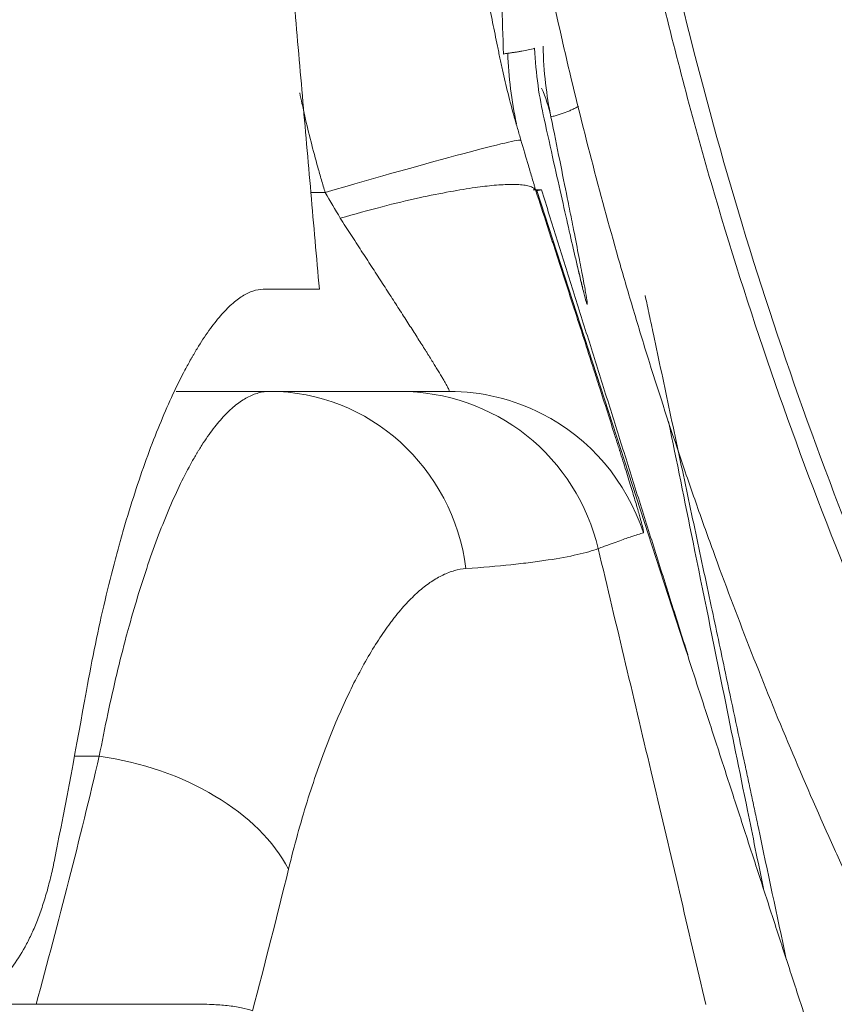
# Model space of a CAD drawing. Header units: millimetres. Extents: x -10 to 594, y 0 to 420.
# Tile 636 of 656: x 483.75 to 485.74, y 136.89 to 139.3. Entities that reach past the tile are written whole.
import ezdxf

# ---------------------------------------------------------------- set-up
doc = ezdxf.new("R2010")
doc.units = ezdxf.units.MM
doc.layers.add('1', color=7, linetype='Continuous', true_color=0xffffff)
doc.styles.add('Calibri', font='txt')
doc.dimstyles.get("Standard").update_dxf_attribs({"dimtxt": 0.18, "dimasz": 0.18, "dimexe": 0.18, "dimexo": 0.0625, "dimgap": 0.09, "dimtad": 0, "dimtih": 1, "dimtoh": 1, "dimdec": 4, "dimzin": 0, "dimdsep": 46, "dimtxsty": 'Standard', "dimcen": 0.09, "dimadec": 0, "dimazin": 0, "dimtfac": 1, "dimtdec": 4, "dimtofl": 0, "dimtmove": 0, "dimatfit": 3, "dimfxl": 0, "dimtolj": 1, "dimtzin": 0, "dimarcsym": 0})

# ---------------------------------------------------------------- blocks, each defined once
blk = doc.blocks.new('_U14')
at = {"layer": '1', "color": 18, "lineweight": 13}
for p, q in [((426.9166, 131.3436), (426.9166, 193.6581)), ((499.0131, 131.3436), (499.0131, 193.6581)), ((426.9166, 191.6581), (456.7384, 191.6581)), ((499.0131, 191.6581), (469.1913, 191.6581))]:
    blk.add_line(p, q, dxfattribs=at)
at = {"layer": '1', "color": 18}
for points in [[(426.9166, 191.6581), (430.4166, 192.5959), (430.4166, 190.7203)], [(499.0131, 191.6581), (495.5131, 190.7203), (495.5131, 192.5959)]]:
    blk.add_solid(points, dxfattribs=at)
at = {"layer": '1', "color": 18, "linetype": 'Continuous', "lineweight": 13, "char_height": 3.5, "attachment_point": 7, "line_spacing_factor": 1.399613, "style": 'Calibri'}
for s, insert in [('\\fCalibri|b0|i0;\\W1.0000;1.44', (458.4239, 188.6745)), ('\\fCalibri|b0|i0;\\W1.0000;DEFLATED TUBE WIDTH', (436.9404, 181.6648))]:
    blk.add_mtext(s, dxfattribs=dict(at, insert=insert))

msp = doc.modelspace()

# ---------------------------------------------------------------- linework, layer by layer
at = {"layer": '1', "color": 155, "linetype": 'Continuous', "lineweight": 13}
for p, q in [((484.4593, 138.8767), (484.4949, 138.8767)), ((483.9418, 137.4968), (483.88, 137.4968))]:
    msp.add_line(p, q, dxfattribs=at)
at = {"layer": '1', "color": 155, "linetype": 'Continuous', "lineweight": 18}
for p, q in [((485.0136, 138.8814), (485.3743, 137.7695)), ((484.1297, 138.3898), (484.3591, 138.3898)), ((483.5491, 136.8898), (483.7871, 136.8898))]:
    msp.add_line(p, q, dxfattribs=at)
at = {"layer": '1', "color": 155, "linetype": 'Continuous', "lineweight": 13}
for centre, major_axis, ratio, start_param, end_param in [((484.5588, 138.958), (-0.4899, -0.0998), 0.87085, 3.151239, 3.32181), ((484.4949, 138.8636), (0.4797, 0.1409), 0.025117, 0.006323, 1.563421), ((484.3591, 137.8898), (0, -0.5), 0.97001, 1.703672, 3.141593), ((484.7985, 137.8898), (0, -0.5), 0.999842, 1.882715, 2.670281), ((483.9418, 137.1754), (0.4868, -0.1141), 0.63267, 0.49114, 1.718013)]:
    msp.add_ellipse(centre, major_axis=major_axis, ratio=ratio, start_param=start_param, end_param=end_param, dxfattribs=at)
at = {"layer": '1', "color": 155, "linetype": 'Continuous', "lineweight": 18}
msp.add_ellipse((484.7985, 137.8898), major_axis=(0, -0.5), ratio=0.999842, start_param=2.670281, end_param=3.141593, dxfattribs=at)
for points, knots in [([(495.3529, 131.5434), (496.0607, 131.5434), (496.7585, 131.615), (497.6187, 131.7917), (497.7906, 131.8316), (498.13, 131.9194), (498.2977, 131.9674), (498.7952, 132.1231), (499.1191, 132.2426), (499.7522, 132.5123), (500.0612, 132.6625), (500.6643, 132.9935), (500.9594, 133.1751), (501.8038, 133.7542), (502.3185, 134.1881), (502.9042, 134.7878), (503.0184, 134.9106), (503.241, 135.1621), (503.3493, 135.2908), (503.6623, 135.6817), (503.8562, 135.9498), (504.3948, 136.7761), (504.697, 137.356), (505.0033, 138.1175), (505.0607, 138.271), (505.1673, 138.579), (505.2166, 138.7337), (505.3529, 139.1997), (505.4281, 139.5131), (505.5477, 140.1453), (505.5921, 140.464), (505.6354, 140.9461), (505.6459, 141.1074), (505.6591, 141.4315), (505.6617, 141.5943), (505.6548, 142.4032), (505.5868, 143.042), (505.3945, 143.9882), (505.3153, 144.3015), (505.1733, 144.7685), (505.122, 144.9239), (505.012, 145.2321), (504.9535, 145.3845), (504.6436, 146.1383), (504.3407, 146.715), (503.803, 147.5403), (503.6097, 147.8086), (503.2978, 148.2007), (503.19, 148.3298), (502.9693, 148.5815), (502.8561, 148.7045), (502.2762, 149.3053), (501.768, 149.7412), (500.9355, 150.3242), (500.6458, 150.5069), (500.043, 150.8459), (499.7349, 150.9994), (498.7906, 151.4124), (498.1348, 151.6251), (497.2797, 151.8071), (497.1064, 151.8393), (496.7583, 151.8946), (496.5842, 151.9176), (496.0618, 151.9729), (495.7135, 151.9916), (495.0168, 151.9924), (494.6684, 151.9746), (494.1458, 151.9205), (493.9716, 151.898), (493.6231, 151.8434), (493.4499, 151.8117), (492.5934, 151.6315), (491.9343, 151.4196), (490.9825, 151.005), (490.6702, 150.8496), (490.0703, 150.513), (489.7814, 150.3314), (489.225, 149.9428), (488.9575, 149.7357), (488.5719, 149.4063), (488.446, 149.2934), (488.1994, 149.0612), (488.0789, 148.9421), (487.4955, 148.3371), (487.0838, 147.8179), (486.544, 146.9897), (486.3771, 146.705), (486.0701, 146.1196), (485.932, 145.8227), (485.5622, 144.9196), (485.3745, 144.3012), (485.2138, 143.5079), (485.1854, 143.3481), (485.1362, 143.0266), (485.1155, 142.8651), (485.0653, 142.3821), (485.0475, 142.0606), (485.041, 141.0979), (485.0983, 140.4584), (485.2497, 139.6621), (485.2841, 139.5027), (485.3607, 139.1855), (485.4028, 139.0283), (485.5403, 138.5609), (485.6468, 138.2549), (486.0107, 137.3533), (486.3117, 136.7741), (486.7656, 136.079), (486.8604, 135.9414), (487.0558, 135.6721), (487.1566, 135.54), (487.4685, 135.1517), (487.6888, 134.9032), (488.1543, 134.4269), (488.3995, 134.1991), (488.7866, 133.8736), (488.9189, 133.7678), (489.19, 133.5616), (489.3292, 133.461), (490.0372, 132.9762), (490.6366, 132.6475), (491.5853, 132.2432), (491.9099, 132.1234), (492.4097, 131.9669), (492.579, 131.9186), (492.9192, 131.8306), (493.09, 131.7911), (493.6044, 131.6855), (493.9502, 131.6326), (494.6473, 131.5616), (494.999, 131.5434), (495.3529, 131.5434)], [0, 0, 0, 0, 0.03125, 0.03125, 0.039062, 0.039062, 0.046875, 0.046875, 0.0625, 0.0625, 0.078125, 0.078125, 0.09375, 0.09375, 0.125, 0.125, 0.132813, 0.132813, 0.140625, 0.140625, 0.15625, 0.15625, 0.1875, 0.1875, 0.195312, 0.195312, 0.203125, 0.203125, 0.21875, 0.21875, 0.234375, 0.234375, 0.242188, 0.242188, 0.25, 0.25, 0.28125, 0.28125, 0.296875, 0.296875, 0.304688, 0.304688, 0.3125, 0.3125, 0.34375, 0.34375, 0.359375, 0.359375, 0.367188, 0.367188, 0.375, 0.375, 0.40625, 0.40625, 0.421875, 0.421875, 0.4375, 0.4375, 0.46875, 0.46875, 0.476563, 0.476563, 0.484375, 0.484375, 0.5, 0.5, 0.515625, 0.515625, 0.523438, 0.523438, 0.53125, 0.53125, 0.5625, 0.5625, 0.578125, 0.578125, 0.59375, 0.59375, 0.609375, 0.609375, 0.617188, 0.617188, 0.625, 0.625, 0.65625, 0.65625, 0.671875, 0.671875, 0.6875, 0.6875, 0.71875, 0.71875, 0.726562, 0.726562, 0.734375, 0.734375, 0.75, 0.75, 0.78125, 0.78125, 0.789062, 0.789062, 0.796875, 0.796875, 0.8125, 0.8125, 0.84375, 0.84375, 0.851563, 0.851563, 0.859375, 0.859375, 0.875, 0.875, 0.890625, 0.890625, 0.898438, 0.898438, 0.90625, 0.90625, 0.9375, 0.9375, 0.953125, 0.953125, 0.960938, 0.960938, 0.96875, 0.96875, 0.984375, 0.984375, 1, 1, 1, 1]), ([(495.3529, 131.5434), (496.0607, 131.5434), (496.7585, 131.615), (497.6187, 131.7917), (497.7906, 131.8316), (498.13, 131.9194), (498.2977, 131.9674), (498.7952, 132.1231), (499.1191, 132.2426), (499.7522, 132.5123), (500.0612, 132.6625), (500.6643, 132.9935), (500.9594, 133.1751), (501.8038, 133.7542), (502.3185, 134.1881), (502.9042, 134.7878), (503.0184, 134.9106), (503.241, 135.1621), (503.3493, 135.2908), (503.6623, 135.6817), (503.8562, 135.9498), (504.3948, 136.7761), (504.697, 137.356), (505.0033, 138.1175), (505.0607, 138.271), (505.1673, 138.579), (505.2166, 138.7337), (505.3529, 139.1997), (505.4281, 139.5131), (505.5477, 140.1453), (505.5921, 140.464), (505.6354, 140.9461), (505.6459, 141.1074), (505.6591, 141.4315), (505.6617, 141.5943), (505.6548, 142.4032), (505.5868, 143.042), (505.3945, 143.9882), (505.3153, 144.3015), (505.1733, 144.7685), (505.122, 144.9239), (505.012, 145.2321), (504.9535, 145.3845), (504.6436, 146.1383), (504.3407, 146.715), (503.803, 147.5403), (503.6097, 147.8086), (503.2978, 148.2007), (503.19, 148.3298), (502.9693, 148.5815), (502.8561, 148.7045), (502.2762, 149.3053), (501.768, 149.7412), (500.9355, 150.3242), (500.6458, 150.5069), (500.043, 150.8459), (499.7349, 150.9994), (498.7906, 151.4124), (498.1348, 151.6251), (497.2797, 151.8071), (497.1064, 151.8393), (496.7583, 151.8946), (496.5842, 151.9176), (496.0618, 151.9729), (495.7135, 151.9916), (495.0168, 151.9924), (494.6684, 151.9746), (494.1458, 151.9205), (493.9716, 151.898), (493.6231, 151.8434), (493.4499, 151.8117), (492.5934, 151.6315), (491.9343, 151.4196), (490.9825, 151.005), (490.6702, 150.8496), (490.0703, 150.513), (489.7814, 150.3314), (489.225, 149.9428), (488.9575, 149.7357), (488.5719, 149.4063), (488.446, 149.2934), (488.1994, 149.0612), (488.0789, 148.9421), (487.4955, 148.3371), (487.0838, 147.8179), (486.544, 146.9897), (486.3771, 146.705), (486.0701, 146.1196), (485.932, 145.8227), (485.5622, 144.9196), (485.3745, 144.3012), (485.2138, 143.5079), (485.1854, 143.3481), (485.1362, 143.0266), (485.1155, 142.8651), (485.0653, 142.3821), (485.0475, 142.0606), (485.041, 141.0979), (485.0983, 140.4584), (485.2497, 139.6621), (485.2841, 139.5027), (485.3607, 139.1855), (485.4028, 139.0283), (485.5403, 138.5609), (485.6468, 138.2549), (486.0107, 137.3533), (486.3117, 136.7741), (486.7656, 136.079), (486.8604, 135.9414), (487.0558, 135.6721), (487.1566, 135.54), (487.4685, 135.1517), (487.6888, 134.9032), (488.1543, 134.4269), (488.3995, 134.1991), (488.7866, 133.8736), (488.9189, 133.7678), (489.19, 133.5616), (489.3292, 133.461), (490.0372, 132.9762), (490.6366, 132.6475), (491.5853, 132.2432), (491.9099, 132.1234), (492.4097, 131.9669), (492.579, 131.9186), (492.9192, 131.8306), (493.09, 131.7911), (493.6044, 131.6855), (493.9502, 131.6326), (494.6473, 131.5616), (494.999, 131.5434), (495.3529, 131.5434)], [0, 0, 0, 0, 0.03125, 0.03125, 0.039062, 0.039062, 0.046875, 0.046875, 0.0625, 0.0625, 0.078125, 0.078125, 0.09375, 0.09375, 0.125, 0.125, 0.132813, 0.132813, 0.140625, 0.140625, 0.15625, 0.15625, 0.1875, 0.1875, 0.195312, 0.195312, 0.203125, 0.203125, 0.21875, 0.21875, 0.234375, 0.234375, 0.242188, 0.242188, 0.25, 0.25, 0.28125, 0.28125, 0.296875, 0.296875, 0.304688, 0.304688, 0.3125, 0.3125, 0.34375, 0.34375, 0.359375, 0.359375, 0.367188, 0.367188, 0.375, 0.375, 0.40625, 0.40625, 0.421875, 0.421875, 0.4375, 0.4375, 0.46875, 0.46875, 0.476563, 0.476563, 0.484375, 0.484375, 0.5, 0.5, 0.515625, 0.515625, 0.523438, 0.523438, 0.53125, 0.53125, 0.5625, 0.5625, 0.578125, 0.578125, 0.59375, 0.59375, 0.609375, 0.609375, 0.617188, 0.617188, 0.625, 0.625, 0.65625, 0.65625, 0.671875, 0.671875, 0.6875, 0.6875, 0.71875, 0.71875, 0.726562, 0.726562, 0.734375, 0.734375, 0.75, 0.75, 0.78125, 0.78125, 0.789062, 0.789062, 0.796875, 0.796875, 0.8125, 0.8125, 0.84375, 0.84375, 0.851563, 0.851563, 0.859375, 0.859375, 0.875, 0.875, 0.890625, 0.890625, 0.898438, 0.898438, 0.90625, 0.90625, 0.9375, 0.9375, 0.953125, 0.953125, 0.960938, 0.960938, 0.96875, 0.96875, 0.984375, 0.984375, 1, 1, 1, 1]), ([(495.3529, 131.576), (496.0036, 131.576), (497.4019, 131.7087), (499.1322, 132.2389), (501.0146, 133.1764), (502.4092, 134.2603), (503.506, 135.5211), (504.1019, 136.3762), (504.5569, 137.1881), (504.9857, 138.1388), (505.3446, 139.246), (505.5746, 140.5149), (505.6506, 141.9433), (505.4847, 143.6271), (505.0431, 145.1136), (504.4735, 146.369), (503.8174, 147.5021), (502.8287, 148.7336), (501.639, 149.7996), (500.5116, 150.5563), (499.1208, 151.2621), (497.4195, 151.8031), (495.3638, 152.0117), (493.3058, 151.8075), (491.3861, 151.2008), (489.5491, 150.195), (488.0184, 148.9109), (486.8846, 147.4967), (486.2275, 146.3602), (485.6582, 145.1014), (485.2181, 143.6118), (485.0344, 141.7183), (485.1976, 139.8361), (485.719, 138.0335), (486.6206, 136.2602), (487.5242, 135.1076), (488.4293, 134.2167), (489.1936, 133.5732), (490.2227, 132.9085), (491.4119, 132.3268), (492.6668, 131.8957), (494.0397, 131.6311), (494.9293, 131.576), (495.3529, 131.576)], [0, 0, 0, 0, 0.029164, 0.062619, 0.081018, 0.12504, 0.143172, 0.159643, 0.174464, 0.187641, 0.209766, 0.230608, 0.25019, 0.279328, 0.312635, 0.324797, 0.345604, 0.375064, 0.399022, 0.419823, 0.437462, 0.470143, 0.499813, 0.529546, 0.562296, 0.590043, 0.624942, 0.654418, 0.675278, 0.68753, 0.720846, 0.750004, 0.779786, 0.812427, 0.840342, 0.874831, 0.881091, 0.899791, 0.921181, 0.937295, 0.96011, 0.981014, 1, 1, 1, 1]), ([(495.3529, 131.576), (496.0036, 131.576), (497.4019, 131.7087), (499.1322, 132.2389), (501.0146, 133.1764), (502.4092, 134.2603), (503.506, 135.5211), (504.1019, 136.3762), (504.5569, 137.1881), (504.9857, 138.1388), (505.3446, 139.246), (505.5746, 140.5149), (505.6506, 141.9433), (505.4847, 143.6271), (505.0431, 145.1136), (504.4735, 146.369), (503.8174, 147.5021), (502.8287, 148.7336), (501.639, 149.7996), (500.5116, 150.5563), (499.1208, 151.2621), (497.4195, 151.8031), (495.3638, 152.0117), (493.3058, 151.8075), (491.3861, 151.2008), (489.5491, 150.195), (488.0184, 148.9109), (486.8846, 147.4967), (486.2275, 146.3602), (485.6582, 145.1014), (485.2181, 143.6118), (485.0344, 141.7183), (485.1976, 139.8361), (485.719, 138.0335), (486.6206, 136.2602), (487.5242, 135.1076), (488.4293, 134.2167), (489.1936, 133.5732), (490.2227, 132.9085), (491.4119, 132.3268), (492.6668, 131.8957), (494.0397, 131.6311), (494.9293, 131.576), (495.3529, 131.576)], [0, 0, 0, 0, 0.029164, 0.062619, 0.081018, 0.12504, 0.143172, 0.159643, 0.174464, 0.187641, 0.209766, 0.230608, 0.25019, 0.279328, 0.312635, 0.324797, 0.345604, 0.375064, 0.399022, 0.419823, 0.437462, 0.470143, 0.499813, 0.529546, 0.562296, 0.590043, 0.624942, 0.654418, 0.675278, 0.68753, 0.720846, 0.750004, 0.779786, 0.812427, 0.840342, 0.874831, 0.881091, 0.899791, 0.921181, 0.937295, 0.96011, 0.981014, 1, 1, 1, 1]), ([(495.2734, 131.1093), (495.2548, 131.1095), (495.2362, 131.1096), (495.1726, 131.1104), (495.1275, 131.1113), (494.9923, 131.1147), (494.9023, 131.1181), (494.7673, 131.1249), (494.6998, 131.1287), (494.6324, 131.1331), (494.5874, 131.1362), (494.565, 131.1379), (494.4527, 131.1463), (494.2732, 131.1621), (494.0943, 131.1824), (493.9603, 131.1993), (493.9157, 131.2052), (493.8266, 131.2176), (493.7821, 131.224), (493.6487, 131.2443), (493.56, 131.2589), (493.4272, 131.2824), (493.383, 131.2906), (493.2947, 131.3074), (493.2507, 131.3161), (493.1187, 131.343), (493.031, 131.362), (492.8998, 131.3923), (492.8344, 131.4078), (492.7691, 131.4239), (492.7256, 131.4348), (492.7039, 131.4403), (492.5953, 131.4682), (492.5088, 131.4916), (492.3365, 131.5406), (492.2508, 131.5661), (492.0801, 131.6194), (491.9951, 131.647), (491.8894, 131.6829), (491.8683, 131.6902), (491.8261, 131.7048), (491.8051, 131.7122), (491.7419, 131.7345), (491.7, 131.7496), (491.5745, 131.7958), (491.4913, 131.8277), (491.3671, 131.8769), (491.3259, 131.8936), (491.2641, 131.919), (491.2436, 131.9276), (491.2026, 131.9448), (491.0183, 132.0227), (490.8367, 132.1057), (490.5977, 132.2224), (490.5186, 132.2622), (490.4008, 132.3234), (490.3617, 132.3441), (490.2838, 132.3858), (490.1674, 132.4492), (490.0524, 132.5146), (489.9383, 132.5814), (489.9005, 132.6039), (489.825, 132.6494), (489.7124, 132.7182), (489.6012, 132.7891), (489.4911, 132.8613), (489.4545, 132.8856), (489.3818, 132.9346), (489.3455, 132.9593), (489.2735, 133.0092), (489.2376, 133.0344), (489.1662, 133.0851), (489.1307, 133.1107), (489.0248, 133.1881), (488.8849, 133.2929), (488.7481, 133.401), (488.6466, 133.4833), (488.6129, 133.5109), (488.546, 133.5666), (488.4461, 133.6506), (488.3481, 133.7364), (488.2512, 133.8232), (488.2191, 133.8524), (488.1712, 133.8964), (488.1553, 133.9111), (488.1236, 133.9407), (488.0446, 134.0147), (487.9669, 134.0898), (487.8749, 134.1811), (487.8444, 134.2117), (487.7838, 134.2732), (487.7537, 134.3041), (487.6641, 134.3975), (487.6053, 134.4604), (487.5182, 134.5558), (487.4894, 134.5877), (487.4322, 134.652), (487.3471, 134.7488), (487.2639, 134.847), (487.1956, 134.9296), (487.182, 134.9462), (487.155, 134.9794), (487.1415, 134.996), (487.1012, 135.0461), (487.0212, 135.1466), (486.9433, 135.2484), (486.8667, 135.351), (486.8414, 135.3854), (486.7912, 135.4544), (486.7663, 135.4891), (486.717, 135.5586), (486.6926, 135.5936), (486.6442, 135.6637), (486.6202, 135.6989), (486.5489, 135.8048), (486.5024, 135.8759), (486.4111, 136.0192), (486.3663, 136.0913), (486.3006, 136.2002), (486.2789, 136.2366), (486.236, 136.3097), (486.1723, 136.4196), (486.1108, 136.5305), (486.0506, 136.6421), (486.0308, 136.6794), (485.9916, 136.7543), (485.9722, 136.7918), (485.9149, 136.9046), (485.8776, 136.9802), (485.823, 137.0942), (485.8051, 137.1323), (485.7697, 137.2087), (485.7522, 137.247), (485.7005, 137.3622), (485.6669, 137.4393), (485.6017, 137.5942), (485.5701, 137.672), (485.5088, 137.8282), (485.479, 137.9066), (485.4359, 138.0247), (485.4217, 138.0641), (485.3939, 138.1431), (485.3529, 138.2619), (485.3141, 138.3812), (485.2766, 138.5009), (485.2644, 138.5409), (485.2404, 138.6209), (485.2287, 138.661), (485.1941, 138.7815), (485.1721, 138.862), (485.1298, 139.0235), (485.1097, 139.1044), (485.0713, 139.2667), (485.0531, 139.3481), (485.0272, 139.4704), (485.0188, 139.5112), (485.0025, 139.5928), (484.9787, 139.7155), (484.9572, 139.8384), (484.9425, 139.9279), (484.9413, 139.9353), (484.9402, 139.9427)], [0, 0, 0, 0, 0.003627, 0.003627, 0.01243, 0.01243, 0.030037, 0.030037, 0.038841, 0.043242, 0.043242, 0.047644, 0.047644, 0.065251, 0.082858, 0.082858, 0.091661, 0.091661, 0.100465, 0.100465, 0.118072, 0.118072, 0.126875, 0.126875, 0.135679, 0.135679, 0.153285, 0.153285, 0.162089, 0.166491, 0.166491, 0.170892, 0.170892, 0.188499, 0.188499, 0.206106, 0.206106, 0.223713, 0.223713, 0.228115, 0.228115, 0.232516, 0.232516, 0.24132, 0.24132, 0.258927, 0.258927, 0.26773, 0.26773, 0.272132, 0.272132, 0.276534, 0.311747, 0.311747, 0.329354, 0.329354, 0.338158, 0.338158, 0.346961, 0.364568, 0.364568, 0.373371, 0.373371, 0.382175, 0.399782, 0.399782, 0.408585, 0.408585, 0.417389, 0.417389, 0.426192, 0.426192, 0.434995, 0.434995, 0.452602, 0.470209, 0.470209, 0.479013, 0.479013, 0.487816, 0.505423, 0.505423, 0.514226, 0.514226, 0.518628, 0.518628, 0.52303, 0.540637, 0.540637, 0.54944, 0.54944, 0.558244, 0.558244, 0.57585, 0.57585, 0.584654, 0.584654, 0.593457, 0.611064, 0.611064, 0.615466, 0.615466, 0.619868, 0.619868, 0.628671, 0.646278, 0.646278, 0.655081, 0.655081, 0.663885, 0.663885, 0.672688, 0.672688, 0.681492, 0.681492, 0.699099, 0.699099, 0.716705, 0.716705, 0.725509, 0.725509, 0.734312, 0.751919, 0.751919, 0.760723, 0.760723, 0.769526, 0.769526, 0.787133, 0.787133, 0.795936, 0.795936, 0.80474, 0.80474, 0.822347, 0.822347, 0.839954, 0.839954, 0.85756, 0.85756, 0.866364, 0.866364, 0.875167, 0.892774, 0.892774, 0.901578, 0.901578, 0.910381, 0.910381, 0.927988, 0.927988, 0.945595, 0.945595, 0.963202, 0.963202, 0.972005, 0.972005, 0.980809, 0.998415, 0.998415, 1, 1, 1, 1]), ([(495.3529, 131.109), (495.3078, 131.109), (495.2627, 131.1093), (495.1726, 131.1104), (495.1275, 131.1113), (494.9923, 131.1147), (494.9023, 131.1181), (494.7673, 131.1249), (494.6998, 131.1287), (494.6324, 131.1331), (494.5874, 131.1362), (494.565, 131.1379), (494.4527, 131.1463), (494.2732, 131.1621), (494.0943, 131.1824), (493.9603, 131.1993), (493.9157, 131.2052), (493.8266, 131.2176), (493.7821, 131.224), (493.6487, 131.2443), (493.56, 131.2589), (493.4272, 131.2824), (493.383, 131.2906), (493.2947, 131.3074), (493.2507, 131.3161), (493.1187, 131.343), (493.031, 131.362), (492.8998, 131.3923), (492.8344, 131.4078), (492.7691, 131.4239), (492.7256, 131.4348), (492.7039, 131.4403), (492.5953, 131.4682), (492.5088, 131.4916), (492.3365, 131.5406), (492.2508, 131.5661), (492.0801, 131.6194), (491.9951, 131.647), (491.8894, 131.6829), (491.8683, 131.6902), (491.8261, 131.7048), (491.8051, 131.7122), (491.7419, 131.7345), (491.7, 131.7496), (491.5745, 131.7958), (491.4913, 131.8277), (491.3671, 131.8769), (491.3259, 131.8936), (491.2641, 131.919), (491.2436, 131.9276), (491.2026, 131.9448), (491.0183, 132.0227), (490.8367, 132.1057), (490.5977, 132.2224), (490.5186, 132.2622), (490.4008, 132.3234), (490.3617, 132.3441), (490.2838, 132.3858), (490.1674, 132.4492), (490.0524, 132.5146), (489.9383, 132.5814), (489.9005, 132.6039), (489.825, 132.6494), (489.7124, 132.7182), (489.6012, 132.7891), (489.4911, 132.8613), (489.4545, 132.8856), (489.3818, 132.9346), (489.3455, 132.9593), (489.2735, 133.0092), (489.2376, 133.0344), (489.1662, 133.0851), (489.1307, 133.1107), (489.0248, 133.1881), (488.8849, 133.2929), (488.7481, 133.401), (488.6466, 133.4833), (488.6129, 133.5109), (488.546, 133.5666), (488.4461, 133.6506), (488.3481, 133.7364), (488.2512, 133.8232), (488.2191, 133.8524), (488.1712, 133.8964), (488.1553, 133.9111), (488.1236, 133.9407), (488.0446, 134.0147), (487.9669, 134.0898), (487.8749, 134.1811), (487.8444, 134.2117), (487.7838, 134.2732), (487.7537, 134.3041), (487.6641, 134.3975), (487.6053, 134.4604), (487.5182, 134.5558), (487.4894, 134.5877), (487.4322, 134.652), (487.3471, 134.7488), (487.2639, 134.847), (487.1956, 134.9296), (487.182, 134.9462), (487.155, 134.9794), (487.1415, 134.996), (487.1012, 135.0461), (487.0212, 135.1466), (486.9433, 135.2484), (486.8667, 135.351), (486.8414, 135.3854), (486.7912, 135.4544), (486.7663, 135.4891), (486.717, 135.5586), (486.6926, 135.5936), (486.6442, 135.6637), (486.6202, 135.6989), (486.5489, 135.8048), (486.5024, 135.8759), (486.4111, 136.0192), (486.3663, 136.0913), (486.3006, 136.2002), (486.2789, 136.2366), (486.236, 136.3097), (486.1723, 136.4196), (486.1108, 136.5305), (486.0506, 136.6421), (486.0308, 136.6794), (485.9916, 136.7543), (485.9722, 136.7918), (485.9149, 136.9046), (485.8776, 136.9802), (485.823, 137.0942), (485.8051, 137.1323), (485.7697, 137.2087), (485.7522, 137.247), (485.7005, 137.3622), (485.6669, 137.4393), (485.6017, 137.5942), (485.5701, 137.672), (485.5088, 137.8282), (485.479, 137.9066), (485.4359, 138.0247), (485.4217, 138.0641), (485.3939, 138.1431), (485.3529, 138.2619), (485.3141, 138.3812), (485.2766, 138.5009), (485.2644, 138.5409), (485.2404, 138.6209), (485.2287, 138.661), (485.1941, 138.7815), (485.1721, 138.862), (485.1298, 139.0235), (485.1097, 139.1044), (485.0713, 139.2667), (485.0531, 139.3481), (485.0272, 139.4704), (485.0188, 139.5112), (485.0025, 139.5928), (484.9787, 139.7155), (484.9572, 139.8384), (484.9428, 139.9263), (484.9419, 139.932), (484.9409, 139.9378)], [0, 0, 0, 0, 0.008761, 0.008761, 0.017522, 0.017522, 0.035045, 0.035045, 0.043806, 0.048186, 0.048186, 0.052567, 0.052567, 0.070089, 0.087612, 0.087612, 0.096373, 0.096373, 0.105134, 0.105134, 0.122656, 0.122656, 0.131418, 0.131418, 0.140179, 0.140179, 0.157701, 0.157701, 0.166462, 0.170843, 0.170843, 0.175223, 0.175223, 0.192746, 0.192746, 0.210268, 0.210268, 0.22779, 0.22779, 0.232171, 0.232171, 0.236552, 0.236552, 0.245313, 0.245313, 0.262835, 0.262835, 0.271596, 0.271596, 0.275977, 0.275977, 0.280357, 0.315402, 0.315402, 0.332924, 0.332924, 0.341686, 0.341686, 0.350447, 0.367969, 0.367969, 0.37673, 0.37673, 0.385492, 0.403014, 0.403014, 0.411775, 0.411775, 0.420536, 0.420536, 0.429297, 0.429297, 0.438059, 0.438059, 0.455581, 0.473103, 0.473103, 0.481864, 0.481864, 0.490626, 0.508148, 0.508148, 0.516909, 0.516909, 0.52129, 0.52129, 0.52567, 0.543193, 0.543193, 0.551954, 0.551954, 0.560715, 0.560715, 0.578237, 0.578237, 0.586998, 0.586998, 0.59576, 0.613282, 0.613282, 0.617663, 0.617663, 0.622043, 0.622043, 0.630804, 0.648327, 0.648327, 0.657088, 0.657088, 0.665849, 0.665849, 0.67461, 0.67461, 0.683371, 0.683371, 0.700894, 0.700894, 0.718416, 0.718416, 0.727177, 0.727177, 0.735938, 0.753461, 0.753461, 0.762222, 0.762222, 0.770983, 0.770983, 0.788505, 0.788505, 0.797267, 0.797267, 0.806028, 0.806028, 0.82355, 0.82355, 0.841072, 0.841072, 0.858595, 0.858595, 0.867356, 0.867356, 0.876117, 0.893639, 0.893639, 0.902401, 0.902401, 0.911162, 0.911162, 0.928684, 0.928684, 0.946206, 0.946206, 0.963729, 0.963729, 0.97249, 0.97249, 0.981251, 0.998773, 0.998773, 1, 1, 1, 1]), ([(485.0312, 139.0574), (485.0254, 139.0832), (485.0203, 139.1104), (485.0123, 139.1679), (485.0094, 139.1981), (485.008, 139.2299)], [0, 0, 0, 0, 0.5, 0.5, 1, 1, 1, 1]), ([(485.0285, 139.2355), (485.0293, 139.2036), (485.0315, 139.1732), (485.0382, 139.1153), (485.0427, 139.0879), (485.0478, 139.0619)], [0, 0, 0, 0, 0.5, 0.5, 1, 1, 1, 1]), ([(485.1114, 138.702), (485.1102, 138.7072), (485.1089, 138.7127), (485.1031, 138.7375), (485.0982, 138.7589), (485.0874, 138.8063), (485.0815, 138.8323), (485.0688, 138.8888), (485.0619, 138.9193), (485.0473, 138.9849), (485.0395, 139.02), (485.0312, 139.0574)], [0, 0, 0, 0, 0.068576, 0.068576, 0.301432, 0.301432, 0.534288, 0.534288, 0.767144, 0.767144, 1, 1, 1, 1]), ([(485.0478, 139.0619), (485.0555, 139.0243), (485.0627, 138.989), (485.076, 138.923), (485.0822, 138.8923), (485.0916, 138.8454), (485.0951, 138.828), (485.0983, 138.8115)], [0, 0, 0, 0, 0.377929, 0.377929, 0.755858, 0.755858, 1, 1, 1, 1]), ([(484.9746, 139.0046), (484.9807, 138.9839), (484.9868, 138.9632), (484.9959, 138.9323), (485.0005, 138.9169), (485.0058, 138.8989), (485.0085, 138.89), (485.0096, 138.8861), (485.0104, 138.8836), (485.0107, 138.8823), (485.0111, 138.881)], [0, 0, 0, 0, 0.5, 0.5, 0.75, 0.875, 0.9375, 0.96875, 0.96875, 1, 1, 1, 1]), ([(485.0111, 138.881), (485.0099, 138.8831), (485.0074, 138.8873), (484.9982, 138.8917), (484.9857, 138.8947), (484.97, 138.8964), (484.9518, 138.8968), (484.9315, 138.8962), (484.9096, 138.8946), (484.8867, 138.8922), (484.8521, 138.8877), (484.8001, 138.8793), (484.7237, 138.8639), (484.6327, 138.8423), (484.5664, 138.8236), (484.5319, 138.8139)], [0, 0, 0, 0, 0.064791, 0.127274, 0.187453, 0.245332, 0.300915, 0.354207, 0.405211, 0.453929, 0.500365, 0.608209, 0.727375, 0.857941, 1, 1, 1, 1]), ([(485.0044, 138.8837), (485.0085, 138.8837), (485.0166, 138.8836), (485.0235, 138.8836), (485.0243, 138.8835), (485.0247, 138.8835)], [0, 0, 0, 0, 0.333298, 0.668263, 1, 1, 1, 1]), ([(485.0111, 138.881), (485.0204, 138.8525), (485.0296, 138.8243), (485.0409, 138.7893), (485.0432, 138.7824), (485.0466, 138.7719), (485.0477, 138.7684), (485.0499, 138.7615), (485.0556, 138.7442), (485.0611, 138.7271), (485.0743, 138.6864), (485.0916, 138.6331), (485.1082, 138.5818), (485.1245, 138.5315), (485.1324, 138.5068), (485.1422, 138.4766), (485.1441, 138.4706), (485.1479, 138.4587), (485.1536, 138.441), (485.1592, 138.4237), (485.17, 138.3899), (485.177, 138.3682), (485.1904, 138.3265), (485.1967, 138.3065), (485.2059, 138.2777), (485.2089, 138.2683), (485.2132, 138.2546), (485.2146, 138.2501), (485.2162, 138.2452), (485.2163, 138.2448), (485.2164, 138.2444)], [0, 0, 0, 0, 0.113986, 0.113986, 0.142483, 0.142483, 0.156731, 0.156731, 0.170979, 0.227972, 0.227972, 0.341958, 0.455944, 0.455944, 0.56993, 0.56993, 0.598427, 0.598427, 0.626924, 0.683917, 0.683917, 0.797903, 0.797903, 0.911889, 0.911889, 0.968882, 0.968882, 0.997378, 0.997378, 1, 1, 1, 1]), ([(485.0247, 138.8835), (485.0311, 138.8631), (485.0375, 138.8427), (485.0504, 138.8016), (485.0569, 138.781), (485.0698, 138.7397), (485.0763, 138.719), (485.0894, 138.6775), (485.0959, 138.6566), (485.1156, 138.594), (485.1288, 138.5521), (485.1487, 138.489), (485.1553, 138.4679), (485.1686, 138.4257), (485.1752, 138.4046), (485.1952, 138.3411), (485.2085, 138.2988), (485.2353, 138.214), (485.2486, 138.1715), (485.2754, 138.0865), (485.2888, 138.0439), (485.3157, 137.9588), (485.3291, 137.9161), (485.3561, 137.8308), (485.3695, 137.7881), (485.3831, 137.7453), (485.3831, 137.7452), (485.3831, 137.745)], [0, 0, 0, 0, 0.055539, 0.055539, 0.111077, 0.111077, 0.166616, 0.166616, 0.222154, 0.222154, 0.333232, 0.333232, 0.38877, 0.38877, 0.444309, 0.444309, 0.555386, 0.555386, 0.666463, 0.666463, 0.77754, 0.77754, 0.888617, 0.888617, 0.999695, 0.999695, 1, 1, 1, 1]), ([(485.1258, 138.6431), (485.1258, 138.6431), (485.1252, 138.645), (485.121, 138.6619), (485.1138, 138.6925), (485.1086, 138.7147)], [0, 0, 0, 0, 0.088169, 0.495716, 1, 1, 1, 1]), ([(484.3428, 138.6398), (484.3348, 138.6398), (484.3266, 138.6384), (484.3098, 138.6329), (484.3013, 138.6288), (484.2839, 138.6179), (484.2661, 138.6044), (484.2386, 138.5761), (484.2198, 138.552), (484.2006, 138.5252), (484.191, 138.5105), (484.1787, 138.4904), (484.1763, 138.4862), (484.1726, 138.48), (484.1714, 138.4778), (484.1689, 138.4736), (484.1627, 138.4628), (484.1566, 138.4515), (484.1418, 138.4237), (484.132, 138.4039), (484.1124, 138.3619), (484.0929, 138.3176), (484.0639, 138.2441), (484.045, 138.1904), (484.0263, 138.1343), (484.017, 138.1051), (484.0034, 138.0594), (483.9988, 138.0439), (483.9933, 138.024), (483.9921, 138.0201), (483.9899, 138.0121), (483.9866, 138), (483.9833, 137.9878), (483.9724, 137.9469), (483.9555, 137.8794), (483.9397, 137.8078), (483.9245, 137.7342), (483.9172, 137.6964), (483.9102, 137.6575)], [0, 0, 0, 0, 0.0625, 0.0625, 0.125, 0.125, 0.1875, 0.25, 0.3125, 0.3125, 0.375, 0.375, 0.390625, 0.390625, 0.398438, 0.398438, 0.40625, 0.4375, 0.4375, 0.5, 0.5, 0.5625, 0.625, 0.6875, 0.6875, 0.75, 0.75, 0.78125, 0.78125, 0.789063, 0.789063, 0.796875, 0.8125, 0.8125, 0.875, 0.9375, 0.9375, 1, 1, 1, 1]), ([(484.4807, 138.6398), (484.4807, 138.6398), (484.4807, 138.6398), (484.4807, 138.6398), (484.4807, 138.6398), (484.4806, 138.6398), (484.4805, 138.6398), (484.4801, 138.6398), (484.4796, 138.6398), (484.4777, 138.6398), (484.4756, 138.6398), (484.4672, 138.6398), (484.4587, 138.6398), (484.4357, 138.6398), (484.4212, 138.6398), (484.3864, 138.6398), (484.3661, 138.6398), (484.3428, 138.6398)], [0, 0, 0, 0, 0.013492, 0.013492, 0.029151, 0.029151, 0.060468, 0.060468, 0.123104, 0.123104, 0.248375, 0.248375, 0.498916, 0.498916, 0.749458, 0.749458, 1, 1, 1, 1]), ([(484.3591, 138.3898), (484.3978, 138.3898), (484.4335, 138.3898), (484.499, 138.3898), (484.5585, 138.3898), (484.6059, 138.3898), (484.6472, 138.3898), (484.6648, 138.3898), (484.6793, 138.3898)], [0, 0, 0, 0, 0.25, 0.25, 0.5, 0.75, 0.75, 1, 1, 1, 1]), ([(484.6793, 138.3898), (484.6816, 138.3898), (484.6838, 138.3898), (484.6881, 138.3898), (484.6902, 138.3898), (484.6965, 138.3898), (484.7006, 138.3898), (484.7123, 138.3898), (484.7195, 138.3898), (484.7397, 138.3898), (484.751, 138.3898), (484.7653, 138.3898), (484.7696, 138.3898), (484.7775, 138.3898), (484.7809, 138.3898), (484.7903, 138.3898), (484.795, 138.3898), (484.7985, 138.3898)], [0, 0, 0, 0, 0.03125, 0.03125, 0.0625, 0.0625, 0.125, 0.125, 0.25, 0.25, 0.5, 0.5, 0.625, 0.625, 0.75, 0.75, 1, 1, 1, 1]), ([(485.5685, 137.1726), (485.5548, 137.2394), (485.521, 137.4048), (485.4626, 137.6924), (485.3993, 138.005), (485.3557, 138.2197), (485.3362, 138.3159)], [0, 0, 0, 0, 0.141937, 0.370681, 0.712404, 1, 1, 1, 1]), ([(485.5211, 137.4855), (485.5135, 137.5213), (485.5058, 137.5572), (485.4906, 137.6287), (485.483, 137.6645), (485.4754, 137.7002)], [0, 0, 0, 0, 0.5, 0.5, 1, 1, 1, 1]), ([(485.5559, 137.3217), (485.553, 137.3354), (485.5472, 137.3627), (485.5385, 137.4036), (485.5327, 137.4309), (485.5269, 137.4582), (485.524, 137.4718), (485.5211, 137.4855)], [0, 0, 0, 0, 0.25, 0.5, 0.75, 0.75, 1, 1, 1, 1]), ([(483.5617, 136.8898), (483.5774, 136.8898), (483.5926, 136.8916), (483.6222, 136.899), (483.6365, 136.9045), (483.6642, 136.9193), (483.6775, 136.9286), (483.692, 136.9413), (483.6936, 136.9428), (483.6968, 136.9457), (483.6984, 136.9472), (483.7032, 136.9519), (483.7063, 136.955), (483.7155, 136.965), (483.7215, 136.972), (483.7389, 136.9946), (483.7498, 137.0114), (483.7651, 137.0393), (483.775, 137.0589), (483.7843, 137.0803), (483.7932, 137.1027), (483.7974, 137.1144), (483.8056, 137.1387), (483.8134, 137.1639), (483.8239, 137.204), (483.8301, 137.2324), (483.833, 137.247)], [0, 0, 0, 0, 0.125, 0.125, 0.25, 0.25, 0.375, 0.375, 0.390625, 0.390625, 0.40625, 0.40625, 0.4375, 0.4375, 0.5, 0.5, 0.625, 0.625, 0.6875, 0.75, 0.75, 0.8125, 0.8125, 0.875, 0.9375, 1, 1, 1, 1]), ([(483.7871, 136.8898), (483.801, 136.8898), (483.8292, 136.8898), (483.8718, 136.8898), (483.915, 136.8898), (483.9585, 136.8898), (484.0033, 136.8898), (484.0492, 136.8898), (484.0933, 136.8899), (484.1362, 136.8901), (484.162, 136.8899), (484.1758, 136.8898)], [0, 0, 0, 0, 0.093241, 0.18943, 0.288946, 0.392134, 0.49931, 0.620681, 0.749352, 0.865733, 1, 1, 1, 1]), ([(484.1758, 136.8898), (484.1813, 136.8898), (484.1959, 136.8896), (484.2232, 136.8888), (484.2566, 136.8865), (484.2901, 136.8816), (484.3082, 136.8763), (484.3168, 136.8737)], [0, 0, 0, 0, 0.09575, 0.250946, 0.499986, 0.760613, 1, 1, 1, 1])]:
    msp.add_open_spline(points, degree=3, knots=knots, dxfattribs=at)
at = {"layer": '1', "color": 155, "linetype": 'Continuous', "lineweight": 13}
for points, knots in [([(484.6314, 140.8733), (484.6427, 140.7949), (484.6543, 140.7166), (484.6782, 140.56), (484.6905, 140.4817), (484.7284, 140.2472), (484.755, 140.0911), (484.7968, 139.8572), (484.8111, 139.7793), (484.8403, 139.6236), (484.8552, 139.5458), (484.878, 139.4293), (484.8857, 139.3904), (484.8973, 139.3322), (484.9012, 139.3128), (484.9091, 139.274), (484.913, 139.2546), (484.918, 139.2303), (484.919, 139.2255), (484.9209, 139.2158), (484.9219, 139.2109), (484.924, 139.2013), (484.925, 139.1964), (484.927, 139.1867), (484.9281, 139.1819), (484.9335, 139.1577), (484.938, 139.1385), (484.9476, 139.1), (484.9527, 139.0809), (484.9594, 139.057), (484.9608, 139.0522), (484.9635, 139.0427), (484.9649, 139.0379), (484.9677, 139.0284), (484.9691, 139.0236), (484.9719, 139.0141), (484.9733, 139.0094), (484.9746, 139.0046)], [0, 0, 0, 0, 0.125, 0.125, 0.25, 0.25, 0.5, 0.5, 0.625, 0.625, 0.75, 0.75, 0.8125, 0.8125, 0.84375, 0.84375, 0.875, 0.875, 0.882812, 0.882812, 0.890625, 0.890625, 0.898437, 0.898437, 0.90625, 0.90625, 0.9375, 0.9375, 0.96875, 0.96875, 0.976562, 0.976562, 0.984375, 0.984375, 0.992187, 0.992187, 1, 1, 1, 1]), ([(485.008, 139.2299), (485.0029, 139.2286), (484.9978, 139.2273), (484.9873, 139.225), (484.982, 139.2239), (484.9738, 139.2224), (484.971, 139.2219), (484.9654, 139.221), (484.9625, 139.2206), (484.9568, 139.2198), (484.9539, 139.2194), (484.9481, 139.2186), (484.9452, 139.2181), (484.9422, 139.2177)], [0, 0, 0, 0, 0.25, 0.25, 0.5, 0.5, 0.625, 0.625, 0.75, 0.75, 0.875, 0.875, 1, 1, 1, 1]), ([(484.4949, 138.8767), (484.4934, 138.8819), (484.4919, 138.8871), (484.4889, 138.8974), (484.4874, 138.9025), (484.4828, 138.918), (484.4799, 138.9284), (484.4712, 138.9594), (484.4656, 138.9802), (484.455, 139.0218), (484.45, 139.0427), (484.4428, 139.074), (484.4405, 139.0845), (484.4363, 139.1037), (484.4345, 139.1125), (484.4327, 139.1212)], [0, 0, 0, 0, 0.063824, 0.063824, 0.127649, 0.127649, 0.255297, 0.255297, 0.510595, 0.510595, 0.765892, 0.765892, 0.893541, 0.893541, 1, 1, 1, 1]), ([(485.1157, 139.0879), (485.1149, 139.0875), (485.114, 139.087), (485.1105, 139.085), (485.1077, 139.0836), (485.102, 139.0807), (485.0991, 139.0794), (485.0932, 139.0768), (485.0902, 139.0756), (485.081, 139.0721), (485.0747, 139.0699), (485.0648, 139.0669), (485.0615, 139.0659), (485.0547, 139.0639), (485.0513, 139.0629), (485.0478, 139.0619)], [0, 0, 0, 0, 0.04267, 0.04267, 0.179431, 0.179431, 0.316193, 0.316193, 0.452954, 0.452954, 0.726477, 0.726477, 0.863239, 0.863239, 1, 1, 1, 1]), ([(484.7985, 138.3898), (484.7991, 138.3898), (484.7992, 138.3906), (484.7982, 138.3937), (484.7962, 138.3983), (484.7921, 138.4058), (484.7889, 138.4114), (484.7883, 138.4126), (484.7869, 138.415), (484.7861, 138.4163), (484.7839, 138.4202), (484.7822, 138.423), (484.777, 138.4317), (484.7731, 138.4382), (484.7645, 138.4522), (484.7598, 138.4598), (484.7521, 138.4721), (484.7495, 138.4763), (484.7454, 138.4828), (484.744, 138.485), (484.7418, 138.4884), (484.7411, 138.4895), (484.7397, 138.4918), (484.7332, 138.5021), (484.7263, 138.5129), (484.7136, 138.5329), (484.707, 138.5432), (484.6933, 138.5646), (484.6862, 138.5756), (484.6752, 138.5927), (484.6714, 138.5985), (484.6639, 138.6102), (484.6601, 138.6161), (484.6485, 138.634), (484.6407, 138.6462), (484.6248, 138.6708), (484.6167, 138.6832), (484.6003, 138.7085), (484.592, 138.7214), (484.5793, 138.7409), (484.575, 138.7474), (484.5665, 138.7606), (484.5622, 138.7672), (484.5493, 138.7871), (484.5406, 138.8005), (484.5319, 138.8139)], [0, 0, 0, 0, 0.0625, 0.0625, 0.125, 0.1875, 0.1875, 0.203125, 0.203125, 0.21875, 0.21875, 0.25, 0.25, 0.3125, 0.3125, 0.375, 0.375, 0.40625, 0.40625, 0.421875, 0.421875, 0.429687, 0.429687, 0.4375, 0.5, 0.5, 0.5625, 0.5625, 0.625, 0.625, 0.65625, 0.65625, 0.6875, 0.6875, 0.75, 0.75, 0.8125, 0.8125, 0.875, 0.875, 0.90625, 0.90625, 0.9375, 0.9375, 1, 1, 1, 1]), ([(485.0983, 138.8115), (485.1001, 138.8025), (485.1019, 138.7937), (485.1083, 138.7613), (485.1125, 138.7397), (485.12, 138.7009), (485.1233, 138.6838), (485.1267, 138.6654), (485.1274, 138.6619), (485.1286, 138.6551), (485.1292, 138.6519), (485.1309, 138.6426), (485.1319, 138.6371), (485.1344, 138.6224), (485.1356, 138.6151), (485.137, 138.6052), (485.1373, 138.6002), (485.1355, 138.6049), (485.1327, 138.6144), (485.1308, 138.6216), (485.1271, 138.6361), (485.1258, 138.6416), (485.1239, 138.6492), (485.1235, 138.6508), (485.1228, 138.6539), (485.1216, 138.6588), (485.1203, 138.6641), (485.117, 138.678), (485.1143, 138.6894), (485.1114, 138.702)], [0, 0, 0, 0, 0.039075, 0.039075, 0.149456, 0.149456, 0.259838, 0.259838, 0.287433, 0.287433, 0.315028, 0.315028, 0.370219, 0.370219, 0.4806, 0.4806, 0.590982, 0.701363, 0.701363, 0.811745, 0.811745, 0.866935, 0.866935, 0.880733, 0.880733, 0.894531, 0.922126, 0.922126, 1, 1, 1, 1]), ([(485.4405, 137.8643), (485.4338, 137.8959), (485.427, 137.9276), (485.4135, 137.9909), (485.4068, 138.0226), (485.3933, 138.086), (485.3866, 138.1177), (485.3731, 138.1811), (485.3664, 138.2128), (485.3461, 138.3079), (485.3326, 138.3713), (485.3124, 138.4665), (485.3056, 138.4982), (485.2955, 138.5457), (485.2905, 138.5695), (485.2854, 138.5933), (485.282, 138.6092), (485.2803, 138.6171), (485.2786, 138.625)], [0, 0, 0, 0, 0.125, 0.125, 0.25, 0.25, 0.375, 0.375, 0.5, 0.5, 0.75, 0.75, 0.875, 0.875, 0.9375, 0.96875, 0.96875, 1, 1, 1, 1]), ([(483.9418, 137.4968), (483.9485, 137.5322), (483.9623, 137.6011), (483.9844, 137.6989), (484, 137.7604), (484.009, 137.794), (484.01, 137.7977), (484.012, 137.8051), (484.0131, 137.8088), (484.0161, 137.8198), (484.0222, 137.8416), (484.0284, 137.8628), (484.0409, 137.9044), (484.0493, 137.9309), (484.0664, 137.9819), (484.0837, 138.0308), (484.1103, 138.0976), (484.1374, 138.158), (484.1558, 138.194), (484.1697, 138.2194), (484.1743, 138.2275), (484.1802, 138.2374), (484.1813, 138.2394), (484.1837, 138.2433), (484.1872, 138.249), (484.1907, 138.2546), (484.2024, 138.2728), (484.2117, 138.2862), (484.2303, 138.3104), (484.2488, 138.3323), (484.2765, 138.3578), (484.3041, 138.3762), (484.3224, 138.3836), (484.3408, 138.3886), (484.3499, 138.3898), (484.3591, 138.3898)], [0, 0, 0, 0, 0.0625, 0.125, 0.1875, 0.1875, 0.195312, 0.195312, 0.203125, 0.203125, 0.21875, 0.25, 0.25, 0.3125, 0.3125, 0.375, 0.4375, 0.5, 0.5625, 0.5625, 0.59375, 0.59375, 0.601563, 0.601563, 0.609375, 0.625, 0.625, 0.6875, 0.6875, 0.75, 0.8125, 0.875, 0.9375, 0.9375, 1, 1, 1, 1]), ([(485.1638, 138.005), (485.1382, 138.1135), (485.0753, 138.2128), (484.901, 138.3512), (484.7903, 138.3898), (484.6793, 138.3898)], [0, 0, 0, 0, 0.5, 0.5, 1, 1, 1, 1]), ([(485.2164, 138.2444), (485.217, 138.2426), (485.2176, 138.2408), (485.2188, 138.2368), (485.225, 138.2172), (485.2307, 138.199), (485.24, 138.169), (485.2486, 138.1412), (485.2556, 138.1179), (485.2594, 138.1048), (485.2602, 138.1023), (485.2616, 138.0973), (485.2623, 138.0949), (485.2643, 138.088), (485.2655, 138.0837), (485.2688, 138.0718), (485.2723, 138.0585), (485.2741, 138.0504), (485.2749, 138.0449), (485.2748, 138.0434), (485.2743, 138.0433)], [0, 0, 0, 0, 0.014114, 0.014114, 0.03141, 0.16978, 0.16978, 0.30815, 0.44652, 0.44652, 0.481112, 0.481112, 0.515705, 0.515705, 0.58489, 0.58489, 0.72326, 0.86163, 0.86163, 1, 1, 1, 1]), ([(485.2743, 138.0433), (485.271, 138.0424), (485.2666, 138.0412), (485.258, 138.0385), (485.2547, 138.0374), (485.2493, 138.0357), (485.2474, 138.035), (485.2434, 138.0337), (485.2413, 138.033), (485.2303, 138.0292), (485.2198, 138.0256), (485.2012, 138.0188), (485.1945, 138.0164), (485.1836, 138.0124), (485.1799, 138.011), (485.174, 138.0088), (485.172, 138.0081), (485.168, 138.0066), (485.1659, 138.0058), (485.1638, 138.005)], [0, 0, 0, 0, 0.25, 0.25, 0.375, 0.375, 0.4375, 0.4375, 0.5, 0.5, 0.75, 0.75, 0.875, 0.875, 0.9375, 0.9375, 0.96875, 0.96875, 1, 1, 1, 1]), ([(485.1638, 138.005), (485.15, 137.9999), (485.1156, 137.99), (485.0679, 137.9813), (485.034, 137.9761), (485.0271, 137.9751), (485.0127, 137.9731), (484.9906, 137.9702), (484.9666, 137.9674), (484.9164, 137.9622), (484.8797, 137.959), (484.8398, 137.9561)], [0, 0, 0, 0, 0.25, 0.5, 0.5, 0.5625, 0.5625, 0.625, 0.75, 0.75, 1, 1, 1, 1]), ([(485.1638, 138.005), (485.2084, 137.8171), (485.2967, 137.4452), (485.3841, 137.073), (485.4273, 136.8889)], [0, 0, 0, 0, 0.505192, 1, 1, 1, 1]), ([(484.8398, 137.9561), (484.8304, 137.9554), (484.821, 137.9537), (484.8022, 137.9485), (484.7834, 137.9413), (484.755, 137.925), (484.7264, 137.9031), (484.7073, 137.8848), (484.6881, 137.8646), (484.6785, 137.8535), (484.6664, 137.8385), (484.6628, 137.8339), (484.6592, 137.8292), (484.6568, 137.826), (484.6555, 137.8244), (484.6495, 137.8163), (484.6447, 137.8096), (484.6303, 137.7888), (484.6112, 137.7594), (484.5829, 137.7102), (484.5551, 137.6559), (484.537, 137.6162), (484.519, 137.5748), (484.5101, 137.5532), (484.497, 137.5194), (484.4926, 137.5079), (484.4861, 137.4903), (484.484, 137.4844), (484.4797, 137.4725), (484.4776, 137.4664), (484.467, 137.436), (484.4504, 137.3858), (484.4348, 137.3324), (484.4196, 137.2774), (484.4122, 137.2492), (484.4052, 137.22)], [0, 0, 0, 0, 0.0625, 0.0625, 0.125, 0.1875, 0.25, 0.3125, 0.3125, 0.375, 0.375, 0.390625, 0.398437, 0.398437, 0.40625, 0.40625, 0.4375, 0.4375, 0.5, 0.5625, 0.625, 0.6875, 0.6875, 0.75, 0.75, 0.78125, 0.78125, 0.796875, 0.796875, 0.8125, 0.8125, 0.875, 0.9375, 0.9375, 1, 1, 1, 1]), ([(483.7871, 136.8898), (483.8146, 136.9907), (483.8414, 137.0917), (483.8931, 137.294), (483.9181, 137.3953), (483.9418, 137.4968)], [0, 0, 0, 0, 0.5, 0.5, 1, 1, 1, 1])]:
    msp.add_open_spline(points, degree=3, knots=knots, dxfattribs=at)
at = {"layer": '1', "color": 155, "linetype": 'Continuous', "lineweight": 18}
for points, degree in [([(484.4807, 138.6398), (484.3149, 140.5334)], 1), ([(485.0111, 138.881), (485.012, 138.8811), (485.0128, 138.8813), (485.0136, 138.8814)], 3), ([(485.0247, 138.8835), (485.0209, 138.8828), (485.0172, 138.8821), (485.0136, 138.8814)], 3), ([(485.3708, 137.7805), (485.3832, 137.7449)], 1), ([(485.6738, 136.8478), (485.5243, 137.3081), (485.3743, 137.7695)], 2), ([(483.9102, 137.6575), (483.8858, 137.5205), (483.86, 137.3837), (483.833, 137.247)], 3)]:
    msp.add_open_spline(points, degree=degree, dxfattribs=at)
at = {"layer": '1', "color": 155, "linetype": 'Continuous', "lineweight": 13}
for points, degree in [([(484.8956, 140.2517), (484.9318, 139.2158)], 1), ([(484.9422, 139.2177), (484.9388, 139.2171), (484.9353, 139.2165), (484.9318, 139.2158)], 3), ([(484.9635, 139.0446), (484.9514, 139.1016), (484.9443, 139.1595), (484.9422, 139.2177)], 3), ([(484.532, 138.814), (484.5196, 138.8348), (484.5073, 138.8557), (484.4949, 138.8767)], 3), ([(485.4754, 137.7002), (485.4638, 137.7549), (485.4521, 137.8096), (485.4405, 137.8643)], 3), ([(485.6243, 137.0002), (485.6015, 137.1073), (485.5787, 137.2145), (485.5559, 137.3217)], 3), ([(484.4052, 137.22), (484.3771, 137.1045), (484.3475, 136.989), (484.3168, 136.8737)], 3)]:
    msp.add_open_spline(points, degree=degree, dxfattribs=at)

# ---------------------------------------------------------------- dimensions: what is measured, and where the dimension line sits
at = {"layer": '1', "color": 18, "linetype": 'Continuous', "lineweight": 13}
dim = msp.add_linear_dim(base=(426.9166, 191.6581), p1=(499.0131, 131.3436), p2=(426.9166, 131.3436), text=' <> \\P\\fCalibri|b0|i0;\\C18;{\\H1.00x;\\fCalibri|b0|i0;DEFLATED TUBE WIDTH\\fCalibri|b0|i0;}\\C18;', dimstyle='Standard', override={"dimtxt": 3.5, "dimasz": 3.5, "dimexe": 2, "dimexo": 0, "dimgap": 1.5, "dimtih": 0, "dimtoh": 0, "dimdec": 2, "dimlfac": 0.02, "dimdsep": 46, "dimlunit": 2, "dimtxsty": 'Calibri', "dimsah": 1, "dimse1": 0, "dimse2": 0, "dimsd1": 0, "dimsd2": 0, "dimclrd": 18, "dimclre": 18, "dimclrt": 18, "dimtol": 0, "dimtm": -0.1, "dimtfac": 1, "dimtdec": 2, "dimtofl": 1, "dimtmove": 0, "dimlwd": 13, "dimlwe": 13}, dxfattribs=at)
dim.commit()
dim.dimension.update_dxf_attribs({"geometry": '_U14', "text_midpoint": (462.9649, 191.6581), "dimtype": 160})

doc.saveas('drawing.dxf')
